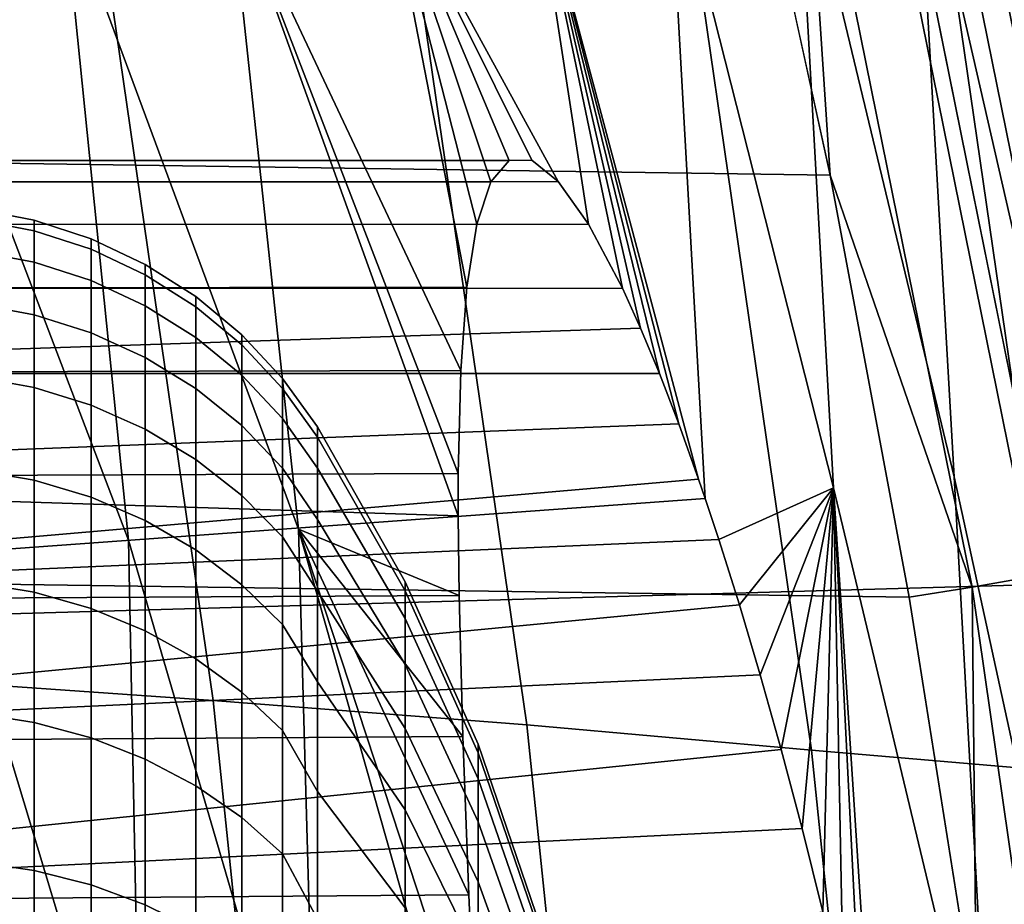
# Model space of a CAD drawing. Header units: metres. Extents: x -166 to 33, y -71 to 34.
# Tile 280 of 332: x 30.126 to 31.162, y 2.364 to 3.295. Entities that reach past the tile are written whole.
import ezdxf

# ---------------------------------------------------------------- set-up
doc = ezdxf.new("R2010")
doc.units = ezdxf.units.M
doc.layers.add('solid_12208131', color=7, linetype='CONTINUOUS')

msp = doc.modelspace()

# ---------------------------------------------------------------- linework, layer by layer
at = {"layer": 'solid_12208131'}
for points in [[(30.802364, 4.470584, 136.199997), (0.060778, 3.594098, 136.199997), (-0.119247, 2.703632, 136.199997), (31.032755, 3.591484, 136.199997)], [(0.322384, 4.010475, 136.449997), (30.882923, 3.572757, 136.449997), (30.978956, 3.131518, 136.449997), (0.213885, 3.572466, 136.449997)], [(31.316866, 2.730531, 136.521744), (31.135283, 3.626841, 136.521744), (31.189497, 3.639452, 136.560669), (31.371714, 2.740031, 136.560669)], [(31.358803, 2.736757, 136.180923), (31.176641, 3.635452, 136.180923), (31.104088, 3.618583, 136.195221), (31.2854, 2.724048, 136.195221)], [(31.104088, 3.618583, 136.195221), (31.032755, 3.591484, 136.199997), (31.21262, 2.701139, 136.199997), (31.2854, 2.724048, 136.195221)], [(31.257326, 2.720219, 136.490723), (31.076431, 3.613151, 136.490723), (31.135283, 3.626841, 136.521744), (31.316866, 2.730531, 136.521744)], [(31.194189, 2.709284, 136.46817), (31.014025, 3.598635, 136.46817), (31.076431, 3.613151, 136.490723), (31.257326, 2.720219, 136.490723)], [(31.128626, 2.697928, 136.454514), (30.949219, 3.58356, 136.454514), (31.014025, 3.598635, 136.46817), (31.194189, 2.709284, 136.46817)], [(31.032755, 3.591484, 136.199997), (-0.119247, 2.703632, 136.199997), (-0.248221, 1.805308, 136.199997), (31.21262, 2.701139, 136.199997)], [(30.949219, 3.58356, 136.454514), (30.978956, 3.131518, 136.449997), (30.882923, 3.572757, 136.449997)], [(31.128626, 2.697928, 136.454514), (30.978956, 3.131518, 136.449997), (30.949219, 3.58356, 136.454514)], [(0.213885, 3.572466, 136.449997), (30.978956, 3.131518, 136.449997), (31.062429, 2.687394, 136.449997), (0.117855, 3.131227, 136.449997)], [(31.228077, 2.826115, 141.977173), (31.186476, 3.536062, 140.489532), (31.069403, 3.520043, 142.247787)], [(31.109476, 2.814106, 143.646591), (31.069403, 3.520043, 142.247787), (30.943611, 3.504311, 144.007767)], [(31.261274, 2.118372, 143.057449), (31.228077, 2.826115, 141.977173), (31.069403, 3.520043, 142.247787), (31.109476, 2.814106, 143.646591)], [(30.982775, 2.802297, 145.317627), (30.943611, 3.504311, 144.007767), (30.808748, 3.488853, 145.769547)], [(31.148167, 2.110228, 144.580521), (31.109476, 2.814106, 143.646591), (30.943611, 3.504311, 144.007767), (30.982775, 2.802297, 145.317627)], [(30.808748, 3.488853, 145.769547), (30.664457, 3.473655, 147.533173), (30.84062, 2.811585, 147.029617), (30.847605, 2.791234, 146.990036)], [(30.808748, 3.488853, 145.769547), (30.847605, 2.791234, 146.990036), (30.861958, 2.748006, 146.910202), (30.982775, 2.802297, 145.317627)], [(30.664457, 3.473655, 147.533173), (30.510382, 3.458704, 149.298599), (30.692911, 3.124916, 148.053268), (30.724901, 3.079986, 147.789551)], [(30.664457, 3.473655, 147.533173), (30.724901, 3.079986, 147.789551), (30.760571, 3.012529, 147.529587)], [(30.664457, 3.473655, 147.533173), (30.760571, 3.012529, 147.529587), (30.779598, 2.970473, 147.401764)], [(30.664457, 3.473655, 147.533173), (30.779598, 2.970473, 147.401764), (30.79933, 2.922943, 147.275726)], [(30.664457, 3.473655, 147.533173), (30.79933, 2.922943, 147.275726), (30.819714, 2.869937, 147.15155)], [(30.664457, 3.473655, 147.533173), (30.819714, 2.869937, 147.15155), (30.84062, 2.811585, 147.029617)], [(30.329803, 2.578606, 52.104446), (29.967707, 2.603714, 47.905579), (29.843159, 3.464934, 47.92276), (30.206339, 3.431584, 52.12059)], [(30.510382, 3.458704, 149.298599), (30.346157, 3.443988, 151.065659), (30.590235, 2.926057, 149.616486), (30.596645, 3.013643, 149.36676)], [(30.510382, 3.458704, 149.298599), (30.596645, 3.013643, 149.36676), (30.60717, 3.079986, 149.110443)], [(30.510382, 3.458704, 149.298599), (30.60717, 3.079986, 149.110443), (30.622, 3.124565, 148.849487)], [(30.510382, 3.458704, 149.298599), (30.622, 3.124565, 148.849487), (30.641266, 3.147104, 148.585037)], [(30.510382, 3.458704, 149.298599), (30.641266, 3.147104, 148.585037), (30.664934, 3.147282, 148.319183)], [(30.510382, 3.458704, 149.298599), (30.664934, 3.147282, 148.319183), (30.692911, 3.124916, 148.053268)], [(30.41959, 2.758915, 151.707718), (30.346157, 3.443988, 151.065659), (30.171423, 3.429493, 152.834183)], [(30.346157, 3.443988, 151.065659), (30.41959, 2.758915, 151.707718), (30.588499, 2.688935, 150.090775), (30.58758, 2.77291, 149.944473)], [(30.346157, 3.443988, 151.065659), (30.58758, 2.77291, 149.944473), (30.587643, 2.817568, 149.858475)], [(30.346157, 3.443988, 151.065659), (30.587643, 2.817568, 149.858475), (30.590235, 2.926057, 149.616486)], [(30.659685, 2.552956, 56.296452), (30.329803, 2.578606, 52.104446), (30.206339, 3.431584, 52.12059), (30.53734, 3.397615, 56.311619)], [(30.24048, 2.747372, 153.473602), (30.171423, 3.429493, 152.834183), (29.985815, 3.415206, 154.604019)], [(30.438736, 2.069463, 152.573776), (30.41959, 2.758915, 151.707718), (30.171423, 3.429493, 152.834183), (30.24048, 2.747372, 153.473602)], [(30.254202, 2.060874, 154.335434), (30.24048, 2.747372, 153.473602), (29.985815, 3.415206, 154.604019), (30.050411, 2.735991, 155.240753)], [(30.959427, 2.5263, 60.482311), (30.659685, 2.552956, 56.296452), (30.53734, 3.397615, 56.311619), (30.838257, 3.362581, 60.496559)], [(30.959427, 2.5263, 60.482311), (30.838257, 3.362581, 60.496559), (31.110331, 3.330984, 64.676201), (31.230453, 2.503217, 64.662804)], [(31.356567, 3.296693, 68.85112), (31.475527, 2.477448, 68.838547), (31.230453, 2.503217, 64.662804), (31.110331, 3.330984, 64.676201)], [(30.641266, 3.147104, 148.585037), (29.34763, 3.147165, 148.583588), (29.34763, 3.147165, 148.316422), (30.664934, 3.147282, 148.319183)], [(30.664934, 3.147282, 148.319183), (29.34763, 3.147165, 148.316422), (29.34763, 3.124476, 148.049835), (30.692911, 3.124916, 148.053268)], [(30.641266, 3.147104, 148.585037), (30.622, 3.124565, 148.849487), (29.34763, 3.124476, 148.850159), (29.34763, 3.147165, 148.583588)], [(0.117855, 3.131227, 136.449997), (31.062429, 2.687394, 136.449997), (31.133169, 2.241114, 136.449997), (0.0344, 2.687157, 136.449997)], [(31.128626, 2.697928, 136.454514), (31.062429, 2.687394, 136.449997), (30.978956, 3.131518, 136.449997)], [(30.692911, 3.124916, 148.053268), (29.34763, 3.124476, 148.049835), (29.34763, 3.079311, 147.786407), (30.724901, 3.079986, 147.789551)], [(30.622, 3.124565, 148.849487), (30.60717, 3.079986, 149.110443), (29.34763, 3.079311, 149.113586), (29.34763, 3.124476, 148.850159)], [(30.141251, 3.084184, 148.449997), (30.141251, 3.073073, 148.188446), (30.079336, 3.084881, 148.187439), (30.079336, 3.096034, 148.449997)], [(30.141251, 3.073073, 148.711563), (30.141251, 3.084184, 148.449997), (30.079336, 3.096034, 148.449997), (30.079336, 3.084881, 148.712555)], [(30.60717, 3.079986, 149.110443), (30.596645, 3.013643, 149.36676), (29.34763, 3.011928, 149.372375), (29.34763, 3.079311, 149.113586)], [(30.724901, 3.079986, 147.789551), (29.34763, 3.079311, 147.786407), (29.34763, 3.011928, 147.527618), (30.760571, 3.012529, 147.529587)], [(30.141251, 3.073073, 148.188446), (30.141251, 3.039821, 147.928772), (30.079336, 3.051501, 147.926773), (30.079336, 3.084881, 148.187439)], [(30.141251, 3.039821, 148.971237), (30.141251, 3.073073, 148.711563), (30.079336, 3.084881, 148.712555), (30.079336, 3.051501, 148.973236)], [(30.20118, 3.064638, 148.449997), (30.20118, 3.053597, 148.190094), (30.141251, 3.073073, 148.188446), (30.141251, 3.084184, 148.449997)], [(30.20118, 3.053597, 148.7099), (30.20118, 3.064638, 148.449997), (30.141251, 3.084184, 148.449997), (30.141251, 3.073073, 148.711563)], [(30.20118, 3.053597, 148.190094), (30.20118, 3.020556, 147.932068), (30.141251, 3.039821, 147.928772), (30.141251, 3.073073, 148.188446)], [(30.20118, 3.020556, 148.967926), (30.20118, 3.053597, 148.7099), (30.141251, 3.073073, 148.711563), (30.141251, 3.039821, 148.971237)], [(30.258175, 3.037706, 148.449997), (30.258175, 3.026763, 148.192383), (30.20118, 3.053597, 148.190094), (30.20118, 3.064638, 148.449997)], [(30.258175, 3.026763, 148.707611), (30.258175, 3.037706, 148.449997), (30.20118, 3.064638, 148.449997), (30.20118, 3.053597, 148.7099)], [(30.141251, 3.039821, 147.928772), (30.141251, 2.984667, 147.672852), (30.079336, 2.996134, 147.669861), (30.079336, 3.051501, 147.926773)], [(30.141251, 2.984667, 149.227142), (30.141251, 3.039821, 148.971237), (30.079336, 3.051501, 148.973236), (30.079336, 2.996134, 149.230133)], [(30.258175, 3.026763, 148.192383), (30.258175, 2.994012, 147.93663), (30.20118, 3.020556, 147.932068), (30.20118, 3.053597, 148.190094)], [(30.258175, 2.994012, 148.963379), (30.258175, 3.026763, 148.707611), (30.20118, 3.053597, 148.7099), (30.20118, 3.020556, 148.967926)], [(30.20118, 3.020556, 147.932068), (30.20118, 2.965751, 147.67778), (30.141251, 2.984667, 147.672852), (30.141251, 3.039821, 147.928772)], [(30.20118, 2.965751, 149.222229), (30.20118, 3.020556, 148.967926), (30.141251, 3.039821, 148.971237), (30.141251, 2.984667, 149.227142)], [(30.311329, 3.003817, 148.449997), (30.311329, 2.992996, 148.195251), (30.258175, 3.026763, 148.192383), (30.258175, 3.037706, 148.449997)], [(30.311329, 2.992996, 148.704742), (30.311329, 3.003817, 148.449997), (30.258175, 3.037706, 148.449997), (30.258175, 3.026763, 148.707611)], [(30.311329, 2.992996, 148.195251), (30.311329, 2.96061, 147.942352), (30.258175, 2.994012, 147.93663), (30.258175, 3.026763, 148.192383)], [(30.311329, 2.96061, 148.957642), (30.311329, 2.992996, 148.704742), (30.258175, 3.026763, 148.707611), (30.258175, 2.994012, 148.963379)], [(30.258175, 2.994012, 147.93663), (30.258175, 2.939688, 147.68457), (30.20118, 2.965751, 147.67778), (30.20118, 3.020556, 147.932068)], [(30.258175, 2.939688, 149.215439), (30.258175, 2.994012, 148.963379), (30.20118, 3.020556, 148.967926), (30.20118, 2.965751, 149.222229)], [(30.596645, 3.013643, 149.36676), (30.590235, 2.926057, 149.616486), (29.34763, 2.922846, 149.624512), (29.34763, 3.011928, 149.372375)], [(30.760571, 3.012529, 147.529587), (29.34763, 3.011928, 147.527618), (29.34763, 2.922846, 147.275482), (30.779598, 2.970473, 147.401764)], [(30.141251, 2.984667, 147.672852), (30.141251, 2.908008, 147.422531), (30.079336, 2.919181, 147.418594), (30.079336, 2.996134, 147.669861)], [(30.141251, 2.908008, 149.477463), (30.141251, 2.984667, 149.227142), (30.079336, 2.996134, 149.230133), (30.079336, 2.919181, 149.481415)], [(30.359795, 2.96351, 148.449997), (30.359795, 2.952834, 148.198669), (30.311329, 2.992996, 148.195251), (30.311329, 3.003817, 148.449997)], [(30.359795, 2.952834, 148.701324), (30.359795, 2.96351, 148.449997), (30.311329, 3.003817, 148.449997), (30.311329, 2.992996, 148.704742)], [(30.311329, 2.96061, 147.942352), (30.311329, 2.906893, 147.6931), (30.258175, 2.939688, 147.68457), (30.258175, 2.994012, 147.93663)], [(30.311329, 2.906893, 149.206894), (30.311329, 2.96061, 148.957642), (30.258175, 2.994012, 148.963379), (30.258175, 2.939688, 149.215439)], [(30.359795, 2.952834, 148.198669), (30.359795, 2.920882, 147.949158), (30.311329, 2.96061, 147.942352), (30.311329, 2.992996, 148.195251)], [(30.359795, 2.920882, 148.950836), (30.359795, 2.952834, 148.701324), (30.311329, 2.992996, 148.704742), (30.311329, 2.96061, 148.957642)], [(30.20118, 2.965751, 147.67778), (30.20118, 2.889578, 147.429047), (30.141251, 2.908008, 147.422531), (30.141251, 2.984667, 147.672852)], [(30.20118, 2.889578, 149.470947), (30.20118, 2.965751, 149.222229), (30.141251, 2.984667, 149.227142), (30.141251, 2.908008, 149.477463)], [(30.79933, 2.922943, 147.275726), (30.779598, 2.970473, 147.401764), (29.34763, 2.922846, 147.275482)], [(30.258175, 2.939688, 147.68457), (30.258175, 2.864185, 147.438019), (30.20118, 2.889578, 147.429047), (30.20118, 2.965751, 147.67778)], [(30.258175, 2.864185, 149.461975), (30.258175, 2.939688, 149.215439), (30.20118, 2.965751, 149.222229), (30.20118, 2.889578, 149.470947)], [(30.359795, 2.920882, 147.949158), (30.359795, 2.867886, 147.703262), (30.311329, 2.906893, 147.6931), (30.311329, 2.96061, 147.942352)], [(30.359795, 2.867886, 149.196747), (30.359795, 2.920882, 148.950836), (30.311329, 2.96061, 148.957642), (30.311329, 2.906893, 149.206894)], [(30.402805, 2.917424, 148.449997), (30.402805, 2.906914, 148.202591), (30.359795, 2.952834, 148.198669), (30.359795, 2.96351, 148.449997)], [(30.402805, 2.906914, 148.697418), (30.402805, 2.917424, 148.449997), (30.359795, 2.96351, 148.449997), (30.359795, 2.952834, 148.701324)], [(30.402805, 2.906914, 148.202591), (30.402805, 2.87546, 147.956955), (30.359795, 2.920882, 147.949158), (30.359795, 2.952834, 148.198669)], [(30.402805, 2.87546, 148.943054), (30.402805, 2.906914, 148.697418), (30.359795, 2.952834, 148.701324), (30.359795, 2.920882, 148.950836)], [(30.311329, 2.906893, 147.6931), (30.311329, 2.832232, 147.44931), (30.258175, 2.864185, 147.438019), (30.258175, 2.939688, 147.68457)], [(30.311329, 2.832232, 149.450684), (30.311329, 2.906893, 149.206894), (30.258175, 2.939688, 149.215439), (30.258175, 2.864185, 149.461975)], [(30.590235, 2.926057, 149.616486), (30.587643, 2.817568, 149.858475), (29.34763, 2.81273, 149.868118), (29.34763, 2.922846, 149.624512)], [(30.79933, 2.922943, 147.275726), (29.34763, 2.922846, 147.275482), (29.34763, 2.81273, 147.031891), (30.819714, 2.869937, 147.15155)], [(30.141251, 2.908008, 147.422531), (30.141251, 2.810396, 147.179626), (30.079336, 2.821195, 147.174744), (30.079336, 2.919181, 147.418594)], [(30.141251, 2.810396, 149.720383), (30.141251, 2.908008, 149.477463), (30.079336, 2.919181, 149.481415), (30.079336, 2.821195, 149.725266)], [(30.402805, 2.87546, 147.956955), (30.402805, 2.823288, 147.714874), (30.359795, 2.867886, 147.703262), (30.359795, 2.920882, 147.949158)], [(30.402805, 2.823288, 149.18512), (30.402805, 2.87546, 148.943054), (30.359795, 2.920882, 148.950836), (30.359795, 2.867886, 149.196747)], [(30.402805, 2.906914, 148.202591), (30.402805, 2.917424, 148.449997), (30.43944, 2.866667, 148.449997), (30.43944, 2.855758, 148.20015)], [(30.402805, 2.917424, 148.449997), (30.402805, 2.906914, 148.697418), (30.43944, 2.855759, 148.699844), (30.43944, 2.866667, 148.449997)], [(30.20118, 2.889578, 147.429047), (30.20118, 2.792585, 147.187668), (30.141251, 2.810396, 147.179626), (30.141251, 2.908008, 147.422531)], [(30.20118, 2.792585, 149.712326), (30.20118, 2.889578, 149.470947), (30.141251, 2.908008, 149.477463), (30.141251, 2.810396, 149.720383)], [(30.359795, 2.867886, 147.703262), (30.359795, 2.794226, 147.462738), (30.311329, 2.832232, 147.44931), (30.311329, 2.906893, 147.6931)], [(30.359795, 2.794226, 149.437256), (30.359795, 2.867886, 149.196747), (30.311329, 2.906893, 149.206894), (30.311329, 2.832232, 149.450684)], [(30.402805, 2.906914, 148.202591), (30.43944, 2.855758, 148.20015), (30.43944, 2.823114, 147.952194), (30.402805, 2.87546, 147.956955)], [(30.402805, 2.906914, 148.697418), (30.402805, 2.87546, 148.943054), (30.43944, 2.823117, 148.947784), (30.43944, 2.855759, 148.699844)], [(30.258175, 2.864185, 147.438019), (30.258175, 2.768044, 147.198761), (30.20118, 2.792585, 147.187668), (30.20118, 2.889578, 147.429047)], [(30.258175, 2.768044, 149.701233), (30.258175, 2.864185, 149.461975), (30.20118, 2.889578, 149.470947), (30.20118, 2.792585, 149.712326)], [(30.402805, 2.87546, 147.956955), (30.43944, 2.823114, 147.952194), (30.43944, 2.768984, 147.708038), (30.402805, 2.823288, 147.714874)], [(30.402805, 2.87546, 148.943054), (30.402805, 2.823288, 149.18512), (30.43944, 2.76899, 149.19194), (30.43944, 2.823117, 148.947784)], [(30.819714, 2.869937, 147.15155), (29.34763, 2.81273, 147.031891), (29.34763, 2.682276, 146.79837), (30.84062, 2.811585, 147.029617)], [(30.311329, 2.832232, 147.44931), (30.311329, 2.737164, 147.212723), (30.258175, 2.768044, 147.198761), (30.258175, 2.864185, 147.438019)], [(30.311329, 2.737164, 149.687271), (30.311329, 2.832232, 149.450684), (30.258175, 2.864185, 149.461975), (30.258175, 2.768044, 149.701233)], [(30.402805, 2.823288, 147.714874), (30.402805, 2.750774, 147.478088), (30.359795, 2.794226, 147.462738), (30.359795, 2.867886, 147.703262)], [(30.402805, 2.750774, 149.421906), (30.402805, 2.823288, 149.18512), (30.359795, 2.867886, 149.196747), (30.359795, 2.794226, 149.437256)], [(30.531868, 2.703597, 148.449997), (30.531868, 2.693857, 148.220718), (30.43944, 2.855758, 148.20015), (30.43944, 2.866667, 148.449997)], [(30.531868, 2.693857, 148.679276), (30.531868, 2.703597, 148.449997), (30.43944, 2.866667, 148.449997), (30.43944, 2.855759, 148.699844)], [(30.531868, 2.693857, 148.679276), (30.43944, 2.855759, 148.699844), (30.43944, 2.823117, 148.947784), (30.531868, 2.664708, 148.906906)], [(30.531868, 2.693857, 148.220718), (30.531868, 2.664708, 147.993088), (30.43944, 2.823114, 147.952194), (30.43944, 2.855758, 148.20015)], [(30.359795, 2.794226, 147.462738), (30.359795, 2.700434, 147.229324), (30.311329, 2.737164, 147.212723), (30.311329, 2.832232, 147.44931)], [(30.359795, 2.700434, 149.67067), (30.359795, 2.794226, 149.437256), (30.311329, 2.832232, 149.450684), (30.311329, 2.737164, 149.687271)], [(30.141251, 2.810396, 147.179626), (30.141251, 2.692536, 146.945862), (30.079336, 2.702882, 146.940079), (30.079336, 2.821195, 147.174744)], [(30.141251, 2.692536, 149.954147), (30.141251, 2.810396, 149.720383), (30.079336, 2.821195, 149.725266), (30.079336, 2.702882, 149.959915)], [(30.402805, 2.823288, 147.714874), (30.43944, 2.768984, 147.708038), (30.43944, 2.693781, 147.469528), (30.402805, 2.750774, 147.478088)], [(30.402805, 2.823288, 149.18512), (30.402805, 2.750774, 149.421906), (30.43944, 2.693788, 149.43045), (30.43944, 2.76899, 149.19194)], [(30.531868, 2.664708, 148.906906), (30.43944, 2.823117, 148.947784), (30.43944, 2.76899, 149.19194), (30.531868, 2.61636, 149.131241)], [(30.531868, 2.664708, 147.993088), (30.531868, 2.61636, 147.768753), (30.43944, 2.768984, 147.708038), (30.43944, 2.823114, 147.952194)], [(30.587643, 2.817568, 149.858475), (30.58758, 2.77291, 149.944473), (29.34763, 2.81273, 149.868118)], [(30.58758, 2.77291, 149.944473), (30.588499, 2.688935, 150.090775), (29.34763, 2.682276, 150.101639), (29.34763, 2.81273, 149.868118)], [(30.847605, 2.791234, 146.990036), (30.84062, 2.811585, 147.029617), (29.34763, 2.682276, 146.79837)], [(30.20118, 2.792585, 147.187668), (30.20118, 2.675472, 146.955399), (30.141251, 2.692536, 146.945862), (30.141251, 2.810396, 147.179626)], [(30.20118, 2.675472, 149.944611), (30.20118, 2.792585, 149.712326), (30.141251, 2.810396, 149.720383), (30.141251, 2.692536, 149.954147)], [(31.277578, 1.411286, 143.899338), (31.261274, 2.118372, 143.057449), (31.109476, 2.814106, 143.646591), (31.148167, 2.110228, 144.580521)], [(30.982775, 2.802297, 145.317627), (30.861958, 2.748006, 146.910202), (30.883625, 2.679358, 146.79364)], [(30.982775, 2.802297, 145.317627), (30.883625, 2.679358, 146.79364), (30.905519, 2.605658, 146.679962)], [(30.982775, 2.802297, 145.317627), (30.905519, 2.605658, 146.679962), (30.927534, 2.527088, 146.569489)], [(30.982775, 2.802297, 145.317627), (30.927534, 2.527088, 146.569489), (30.949551, 2.443884, 146.462555)], [(30.982775, 2.802297, 145.317627), (30.949551, 2.443884, 146.462555), (30.971422, 2.356224, 146.359375)], [(30.982775, 2.802297, 145.317627), (30.971422, 2.356224, 146.359375), (30.993061, 2.264251, 146.260101)], [(30.982775, 2.802297, 145.317627), (30.993061, 2.264251, 146.260101), (31.014381, 2.168104, 146.164871)], [(30.982775, 2.802297, 145.317627), (31.014381, 2.168104, 146.164871), (31.028168, 2.102604, 146.104462)], [(30.982775, 2.802297, 145.317627), (31.028168, 2.102604, 146.104462), (31.035198, 2.068177, 146.074051), (31.148167, 2.110228, 144.580521)], [(30.861958, 2.748006, 146.910202), (30.847605, 2.791234, 146.990036), (29.34763, 2.682276, 146.79837)], [(30.258175, 2.768044, 147.198761), (30.258175, 2.65196, 146.968521), (30.20118, 2.675472, 146.955399), (30.20118, 2.792585, 147.187668)], [(30.258175, 2.65196, 149.931473), (30.258175, 2.768044, 149.701233), (30.20118, 2.792585, 149.712326), (30.20118, 2.675472, 149.944611)], [(30.402805, 2.750774, 147.478088), (30.402805, 2.65844, 147.248306), (30.359795, 2.700434, 147.229324), (30.359795, 2.794226, 147.462738)], [(30.402805, 2.65844, 149.651688), (30.402805, 2.750774, 149.421906), (30.359795, 2.794226, 149.437256), (30.359795, 2.700434, 149.67067)], [(30.311329, 2.737164, 147.212723), (30.311329, 2.622375, 146.985046), (30.258175, 2.65196, 146.968521), (30.258175, 2.768044, 147.198761)], [(30.311329, 2.622375, 149.914948), (30.311329, 2.737164, 149.687271), (30.258175, 2.768044, 149.701233), (30.258175, 2.65196, 149.931473)], [(30.531868, 2.61636, 149.131241), (30.43944, 2.76899, 149.19194), (30.43944, 2.693788, 149.43045), (30.531868, 2.54916, 149.350677)], [(30.531868, 2.61636, 147.768753), (30.531868, 2.54916, 147.549332), (30.43944, 2.693781, 147.469528), (30.43944, 2.768984, 147.708038)], [(30.41959, 2.758915, 151.707718), (30.438736, 2.069463, 152.573776), (30.616497, 1.988401, 150.893112), (30.612103, 2.080079, 150.815536)], [(30.41959, 2.758915, 151.707718), (30.612103, 2.080079, 150.815536), (30.606936, 2.189259, 150.714874)], [(30.41959, 2.758915, 151.707718), (30.606936, 2.189259, 150.714874), (30.598677, 2.373839, 150.520599)], [(30.41959, 2.758915, 151.707718), (30.598677, 2.373839, 150.520599), (30.592342, 2.540688, 150.312103)], [(30.41959, 2.758915, 151.707718), (30.592342, 2.540688, 150.312103), (30.588499, 2.688935, 150.090775)], [(30.861958, 2.748006, 146.910202), (29.34763, 2.682276, 146.79837), (29.34763, 2.532637, 146.576965), (30.883625, 2.679358, 146.79364)], [(30.465788, 1.380104, 153.048004), (30.438736, 2.069463, 152.573776), (30.24048, 2.747372, 153.473602), (30.254202, 2.060874, 154.335434)], [(30.402805, 2.750774, 147.478088), (30.43944, 2.693781, 147.469528), (30.43944, 2.598077, 147.23848), (30.402805, 2.65844, 147.248306)], [(30.402805, 2.750774, 149.421906), (30.402805, 2.65844, 149.651688), (30.43944, 2.598086, 149.661499), (30.43944, 2.693788, 149.43045)], [(30.359795, 2.700434, 147.229324), (30.359795, 2.587186, 147.004715), (30.311329, 2.622375, 146.985046), (30.311329, 2.737164, 147.212723)], [(30.359795, 2.587186, 149.895294), (30.359795, 2.700434, 149.67067), (30.311329, 2.737164, 149.687271), (30.311329, 2.622375, 149.914948)], [(30.276844, 1.374363, 154.819305), (30.254202, 2.060874, 154.335434), (30.050411, 2.735991, 155.240753), (30.058596, 2.052403, 156.098282)], [(31.257437, 1.803268, 136.454514), (31.128626, 2.697928, 136.454514), (31.194189, 2.709284, 136.46817), (31.323545, 1.810873, 136.46817)], [(31.21262, 2.701139, 136.199997), (-0.248221, 1.805308, 136.199997), (-0.325803, 0.90286, 136.199997), (31.3414, 1.803235, 136.199997)], [(30.141251, 2.692536, 146.945862), (30.141251, 2.555276, 146.722931), (30.079336, 2.565094, 146.716293), (30.079336, 2.702882, 146.940079)], [(30.141251, 2.555276, 150.177063), (30.141251, 2.692536, 149.954147), (30.079336, 2.702882, 149.959915), (30.079336, 2.565094, 150.183701)], [(30.402805, 2.65844, 147.248306), (30.402805, 2.546952, 147.027191), (30.359795, 2.587186, 147.004715), (30.359795, 2.700434, 147.229324)], [(30.402805, 2.546952, 149.872818), (30.402805, 2.65844, 149.651688), (30.359795, 2.700434, 149.67067), (30.359795, 2.587186, 149.895294)], [(30.608696, 2.532416, 148.449997), (30.608696, 2.523293, 148.235229), (30.531868, 2.693857, 148.220718), (30.531868, 2.703597, 148.449997)], [(30.608696, 2.523293, 148.664764), (30.608696, 2.532416, 148.449997), (30.531868, 2.703597, 148.449997), (30.531868, 2.693857, 148.679276)], [(31.128626, 2.697928, 136.454514), (31.133169, 2.241114, 136.449997), (31.062429, 2.687394, 136.449997)], [(31.257437, 1.803268, 136.454514), (31.133169, 2.241114, 136.449997), (31.128626, 2.697928, 136.454514)], [(0.0344, 2.687157, 136.449997), (31.133169, 2.241114, 136.449997), (31.191105, 1.793371, 136.449997), (-0.036319, 2.240965, 136.449997)], [(30.588499, 2.688935, 150.090775), (30.592342, 2.540688, 150.312103), (29.34763, 2.532637, 150.323029), (29.34763, 2.682276, 150.101639)], [(30.20118, 2.675472, 146.955399), (30.20118, 2.539082, 146.733887), (30.141251, 2.555276, 146.722931), (30.141251, 2.692536, 146.945862)], [(30.20118, 2.539082, 150.166122), (30.20118, 2.675472, 149.944611), (30.141251, 2.692536, 149.954147), (30.141251, 2.555276, 150.177063)], [(30.531868, 2.54916, 149.350677), (30.43944, 2.693788, 149.43045), (30.43944, 2.598086, 149.661499), (30.531868, 2.463594, 149.563614)], [(30.531868, 2.54916, 147.549332), (30.531868, 2.463594, 147.33638), (30.43944, 2.598077, 147.23848), (30.43944, 2.693781, 147.469528)], [(30.608696, 2.523293, 148.235229), (30.608696, 2.495989, 148.022018), (30.531868, 2.664708, 147.993088), (30.531868, 2.693857, 148.220718)], [(30.608696, 2.495989, 148.877975), (30.608696, 2.523293, 148.664764), (30.531868, 2.693857, 148.679276), (30.531868, 2.664708, 148.906906)], [(30.905519, 2.605658, 146.679962), (30.883625, 2.679358, 146.79364), (29.34763, 2.532637, 146.576965)], [(30.258175, 2.65196, 146.968521), (30.258175, 2.516769, 146.748962), (30.20118, 2.539082, 146.733887), (30.20118, 2.675472, 146.955399)], [(30.258175, 2.516769, 150.151031), (30.258175, 2.65196, 149.931473), (30.20118, 2.675472, 149.944611), (30.20118, 2.539082, 150.166122)], [(30.608696, 2.495989, 148.022018), (30.608696, 2.450702, 147.81189), (30.531868, 2.61636, 147.768753), (30.531868, 2.664708, 147.993088)], [(30.608696, 2.450702, 149.08812), (30.608696, 2.495989, 148.877975), (30.531868, 2.664708, 148.906906), (30.531868, 2.61636, 149.131241)], [(30.402805, 2.65844, 147.248306), (30.43944, 2.598077, 147.23848), (30.43944, 2.4826, 147.016663), (30.402805, 2.546952, 147.027191)], [(30.402805, 2.65844, 149.651688), (30.402805, 2.546952, 149.872818), (30.43944, 2.48261, 149.883331), (30.43944, 2.598086, 149.661499)], [(30.311329, 2.622375, 146.985046), (30.311329, 2.488692, 146.767944), (30.258175, 2.516769, 146.748962), (30.258175, 2.65196, 146.968521)], [(30.311329, 2.488692, 150.132065), (30.311329, 2.622375, 149.914948), (30.258175, 2.65196, 149.931473), (30.258175, 2.516769, 150.151031)], [(30.359795, 2.587186, 147.004715), (30.359795, 2.455297, 146.790512), (30.311329, 2.488692, 146.767944), (30.311329, 2.622375, 146.985046)], [(30.359795, 2.455297, 150.109497), (30.359795, 2.587186, 149.895294), (30.311329, 2.622375, 149.914948), (30.311329, 2.488692, 150.132065)], [(30.608696, 2.450702, 147.81189), (30.608696, 2.387758, 147.606354), (30.531868, 2.54916, 147.549332), (30.531868, 2.61636, 147.768753)], [(30.608696, 2.387758, 149.293655), (30.608696, 2.450702, 149.08812), (30.531868, 2.61636, 149.131241), (30.531868, 2.54916, 149.350677)], [(30.905519, 2.605658, 146.679962), (29.34763, 2.532637, 146.576965), (29.34763, 2.364554, 146.368805), (30.927534, 2.527088, 146.569489)], [(30.418337, 1.721243, 52.092873), (30.057018, 1.738067, 47.893261), (29.967707, 2.603714, 47.905579), (30.329803, 2.578606, 52.104446)], [(30.531868, 2.463594, 149.563614), (30.43944, 2.598086, 149.661499), (30.43944, 2.48261, 149.883331), (30.531868, 2.360278, 149.768524)], [(30.531868, 2.463594, 147.33638), (30.531868, 2.360278, 147.13147), (30.43944, 2.4826, 147.016663), (30.43944, 2.598077, 147.23848)], [(30.402805, 2.546952, 147.027191), (30.402805, 2.417114, 146.816315), (30.359795, 2.455297, 146.790512), (30.359795, 2.587186, 147.004715)], [(30.402805, 2.417114, 150.083679), (30.402805, 2.546952, 149.872818), (30.359795, 2.587186, 149.895294), (30.359795, 2.455297, 150.109497)], [(30.74741, 1.703956, 56.285572), (30.418337, 1.721243, 52.092873), (30.329803, 2.578606, 52.104446), (30.659685, 2.552956, 56.296452)], [(30.141251, 2.555276, 146.722931), (30.141251, 2.399606, 146.512451), (30.079336, 2.408825, 146.505005), (30.079336, 2.565094, 146.716293)], [(30.141251, 2.399606, 150.387543), (30.141251, 2.555276, 150.177063), (30.079336, 2.565094, 150.183701), (30.079336, 2.408825, 150.394989)], [(30.20118, 2.539082, 146.733887), (30.20118, 2.384398, 146.524734), (30.141251, 2.399606, 146.512451), (30.141251, 2.555276, 146.722931)], [(30.20118, 2.384398, 150.375259), (30.20118, 2.539082, 150.166122), (30.141251, 2.555276, 150.177063), (30.141251, 2.399606, 150.387543)], [(31.046295, 1.685722, 60.472095), (30.74741, 1.703956, 56.285572), (30.659685, 2.552956, 56.296452), (30.959427, 2.5263, 60.482311)], [(30.592342, 2.540688, 150.312103), (30.598677, 2.373839, 150.520599), (29.34763, 2.364554, 150.531189), (29.34763, 2.532637, 150.323029)], [(30.402805, 2.546952, 147.027191), (30.43944, 2.4826, 147.016663), (30.43944, 2.348229, 146.80574), (30.402805, 2.417114, 146.816315)], [(30.402805, 2.546952, 149.872818), (30.402805, 2.417114, 150.083679), (30.43944, 2.348241, 150.094238), (30.43944, 2.48261, 149.883331)], [(30.608696, 2.387758, 147.606354), (30.608696, 2.307609, 147.406891), (30.531868, 2.463594, 147.33638), (30.531868, 2.54916, 147.549332)], [(30.608696, 2.307609, 149.493103), (30.608696, 2.387758, 149.293655), (30.531868, 2.54916, 149.350677), (30.531868, 2.463594, 149.563614)], [(30.258175, 2.516769, 146.748962), (30.258175, 2.363444, 146.541656), (30.20118, 2.384398, 146.524734), (30.20118, 2.539082, 146.733887)], [(30.258175, 2.363444, 150.358353), (30.258175, 2.516769, 150.151031), (30.20118, 2.539082, 150.166122), (30.20118, 2.384398, 150.375259)], [(30.608696, 2.523293, 148.235229), (30.608696, 2.532416, 148.449997), (30.669142, 2.354788, 148.449997), (30.669142, 2.346305, 148.250305)], [(30.669142, 2.346305, 148.649704), (30.669142, 2.354788, 148.449997), (30.608696, 2.532416, 148.449997), (30.608696, 2.523293, 148.664764)], [(30.949551, 2.443884, 146.462555), (30.927534, 2.527088, 146.569489), (29.34763, 2.364554, 146.368805)], [(30.608696, 2.495989, 148.022018), (30.608696, 2.523293, 148.235229), (30.669142, 2.346305, 148.250305), (30.669142, 2.320917, 148.052032)], [(30.608696, 2.523293, 148.664764), (30.608696, 2.495989, 148.877975), (30.669142, 2.320917, 148.847961), (30.669142, 2.346305, 148.649704)], [(31.046295, 1.685722, 60.472095), (30.959427, 2.5263, 60.482311), (31.230453, 2.503217, 64.662804), (31.316601, 1.671194, 64.653198)], [(30.311329, 2.488692, 146.767944), (30.311329, 2.337077, 146.562943), (30.258175, 2.363444, 146.541656), (30.258175, 2.516769, 146.748962)], [(30.311329, 2.337077, 150.337051), (30.311329, 2.488692, 150.132065), (30.258175, 2.516769, 150.151031), (30.258175, 2.363444, 150.358353)], [(30.359795, 2.455297, 146.790512), (30.359795, 2.305717, 146.588257), (30.311329, 2.337077, 146.562943), (30.311329, 2.488692, 146.767944)], [(30.359795, 2.305717, 150.311737), (30.359795, 2.455297, 150.109497), (30.311329, 2.488692, 150.132065), (30.311329, 2.337077, 150.337051)], [(30.608696, 2.450702, 147.81189), (30.608696, 2.495989, 148.022018), (30.669142, 2.320917, 148.052032), (30.669142, 2.278806, 147.856644)], [(30.608696, 2.495989, 148.877975), (30.608696, 2.450702, 149.08812), (30.669142, 2.278806, 149.04335), (30.669142, 2.320917, 148.847961)], [(30.531868, 2.360278, 149.768524), (30.43944, 2.48261, 149.883331), (30.43944, 2.348241, 150.094238), (30.531868, 2.239956, 149.963943)], [(30.531868, 2.360278, 147.13147), (30.531868, 2.239956, 146.93605), (30.43944, 2.348229, 146.80574), (30.43944, 2.4826, 147.016663)], [(30.608696, 2.307609, 147.406891), (30.608696, 2.210835, 147.214951), (30.531868, 2.360278, 147.13147), (30.531868, 2.463594, 147.33638)], [(30.608696, 2.210835, 149.685043), (30.608696, 2.307609, 149.493103), (30.531868, 2.463594, 149.563614), (30.531868, 2.360278, 149.768524)], [(30.402805, 2.417114, 146.816315), (30.402805, 2.269861, 146.617218), (30.359795, 2.305717, 146.588257), (30.359795, 2.455297, 146.790512)], [(30.402805, 2.269861, 150.282791), (30.402805, 2.417114, 150.083679), (30.359795, 2.455297, 150.109497), (30.359795, 2.305717, 150.311737)], [(30.608696, 2.387758, 147.606354), (30.608696, 2.450702, 147.81189), (30.669142, 2.278806, 147.856644), (30.669142, 2.220277, 147.665527)], [(30.608696, 2.450702, 149.08812), (30.608696, 2.387758, 149.293655), (30.669142, 2.220277, 149.234467), (30.669142, 2.278806, 149.04335)], [(30.949551, 2.443884, 146.462555), (29.34763, 2.364554, 146.368805), (29.34763, 2.179662, 146.175888), (30.971422, 2.356224, 146.359375)], [(30.402805, 2.417114, 146.816315), (30.43944, 2.348229, 146.80574), (30.43944, 2.195986, 146.60733), (30.402805, 2.269861, 146.617218)], [(30.402805, 2.417114, 150.083679), (30.402805, 2.269861, 150.282791), (30.43944, 2.196, 150.292648), (30.43944, 2.348241, 150.094238)], [(30.141251, 2.399606, 146.512451), (30.141251, 2.226645, 146.315933), (30.079336, 2.235201, 146.307739), (30.079336, 2.408825, 146.505005)], [(30.141251, 2.226645, 150.584061), (30.141251, 2.399606, 150.387543), (30.079336, 2.408825, 150.394989), (30.079336, 2.235201, 150.59227)], [(30.20118, 2.384398, 146.524734), (30.20118, 2.212534, 146.329453), (30.141251, 2.226645, 146.315933), (30.141251, 2.399606, 146.512451)], [(30.20118, 2.212534, 150.570541), (30.20118, 2.384398, 150.375259), (30.141251, 2.399606, 150.387543), (30.141251, 2.226645, 150.584061)], [(30.258175, 2.363444, 146.541656), (30.258175, 2.19309, 146.348099), (30.20118, 2.212534, 146.329453), (30.20118, 2.384398, 146.524734)], [(30.258175, 2.19309, 150.55191), (30.258175, 2.363444, 150.358353), (30.20118, 2.384398, 150.375259), (30.20118, 2.212534, 150.570541)], [(30.608696, 2.307609, 147.406891), (30.608696, 2.387758, 147.606354), (30.669142, 2.220277, 147.665527), (30.669142, 2.14575, 147.480057)], [(30.608696, 2.387758, 149.293655), (30.608696, 2.307609, 149.493103), (30.669142, 2.14575, 149.419937), (30.669142, 2.220277, 149.234467)], [(30.598677, 2.373839, 150.520599), (30.606936, 2.189259, 150.714874), (29.34763, 2.179662, 150.724106), (29.34763, 2.364554, 150.531189)]]:
    msp.add_3dface(points, dxfattribs=at)

doc.saveas('drawing.dxf')
